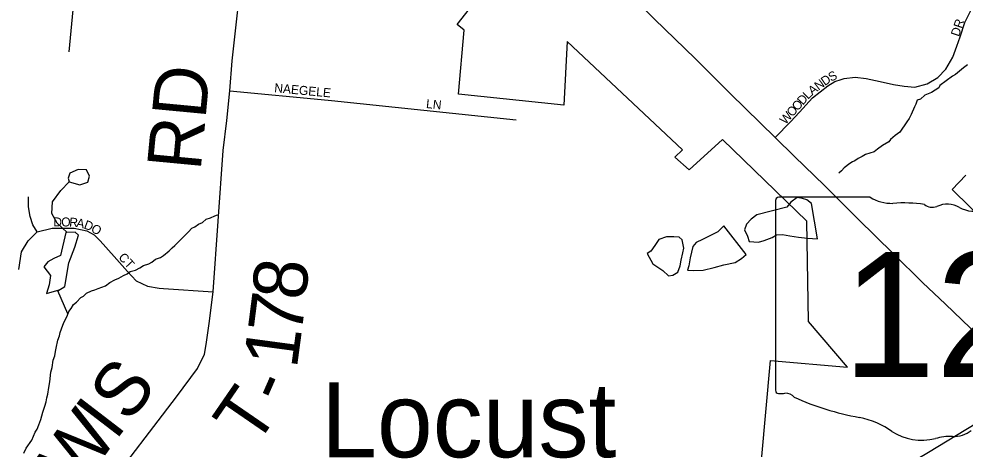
# Model space of a CAD drawing. Extents: x 1310247 to 1664935, y 235267 to 584339.
# Drawn here: x 1473990 to 1479257, y 379597 to 381993 of the extents above; entities that cross this region are included whole.
import ezdxf

# ---------------------------------------------------------------- set-up
doc = ezdxf.new("R2010")
doc.units = 0
for name, color, linetype in [('GM_X_City_Street', 7, 'Continuous'), ('GM_X_City_Street_Text', 7, 'Continuous'), ('GM_X_Corporation', 7, 'Continuous'), ('GM_X_Minor_Lake', 7, 'Continuous'), ('GM_X_Minor_River', 7, 'Continuous'), ('GM_X_State_Location', 7, 'Continuous'), ('GM_X_State_Route', 7, 'Continuous'), ('GM_X_State_Shield', 7, 'Continuous'), ('GM_X_Township', 7, 'Continuous'), ('GM_X_Township_Road', 7, 'Continuous'), ('GM_X_Township_Road_Text', 7, 'Continuous'), ('GM_X_Township_Subdivision', 7, 'Continuous'), ('GM_X_Township_Subdivision_Text', 7, 'Continuous'), ('GM_X_Unincorporated_Text', 7, 'Continuous')]:
    doc.layers.add(name, color=color, linetype=linetype)

msp = doc.modelspace()

# ---------------------------------------------------------------- linework, layer by layer
at = {"layer": 'GM_X_City_Street'}
for points in [[(1478566.8, 381655.1), (1478584.5, 381660.3), (1478644.9, 381668.1), (1478707.2, 381660.3), (1478785.2, 381644.7), (1478859.2, 381627.2), (1478917.7, 381617.4), (1478978.1, 381613.5), (1479046, 381630.4), (1479106.2, 381666.5), (1479151.1, 381713.5), (1479188.6, 381779.2), (1479212, 381841.6), (1479229.5, 381892.2), (1479256.8, 381972.1), (1479291.9, 382044.2), (1479293.5, 382047.8)], [(1478200.6, 381332.6), (1478285.1, 381419.2), (1478335, 381473.2), (1478407.1, 381553.1), (1478492.9, 381619.4), (1478531.9, 381644.7), (1478566.8, 381655.1)], [(1478596.3, 379279.6), (1478601.2, 379279.7), (1478636.9, 379286.5), (1478674, 379311.3), (1478744.1, 379370.1), (1478779.1, 379398.7), (1478813.6, 379428.8), (1478838.3, 379442.9), (1478864.4, 379462.4), (1478934.2, 379508.3), (1479054, 379580.4), (1479478.4, 379838.1), (1479631.8, 379914.8)]]:
    msp.add_lwpolyline(points, dxfattribs=at)
at = {"layer": 'GM_X_Corporation'}
for points in [[(1478124.7, 379534.7), (1478173.2, 380089.8), (1478602, 380052.3), (1478385, 380307.3), (1478376.8, 380865.5), (1477906.1, 381322), (1477721.2, 381152.1), (1477641.5, 381223.1), (1477683.5, 381263.7), (1477042.4, 381867.2), (1477023.9, 381512.8), (1476437.1, 381574.5), (1476468.2, 381930.2), (1476429.4, 381961.6), (1476792.6, 382426.7)], [(1479262.1, 381121.7), (1479185.2, 381042.2), (1479588.5, 380648)]]:
    msp.add_lwpolyline(points, dxfattribs=at)
at = {"layer": 'GM_X_Minor_Lake'}
for points in [[(1474365.6, 381152.5), (1474319.5, 381153.3), (1474273, 381134), (1474264.5, 381106.1), (1474270.1, 381085.9)], [(1474270.1, 381085.9), (1474328.1, 381068.8), (1474372.5, 381084.1), (1474383.1, 381116.1), (1474365.6, 381152.5)], [(1478436.5, 380767), (1478401.7, 380964.3), (1478376, 380984.8), (1478352, 380993.2), (1478322, 380997.8), (1478287.4, 380972.3), (1478264.9, 380944.5), (1478097.5, 380901.3), (1478067, 380877.7), (1478040.4, 380850.1), (1478029.8, 380818.1), (1478045.3, 380781.8), (1478054.8, 380753.5)], [(1474205.6, 380478.8), (1474246.1, 380502.2), (1474268.5, 380634.3), (1474300.1, 380722.1), (1474321.3, 380788), (1474303.5, 380804.3), (1474251.3, 380803.2), (1474221, 380675.3), (1474184.6, 380657.8), (1474150.1, 380640.4), (1474127.6, 380612.7)], [(1477913.8, 380840.2), (1477881.1, 380806.7), (1477840.6, 380787.3), (1477796, 380764), (1477759.6, 380746.5), (1477741.1, 380724.8), (1477726, 380662.8), (1477719.2, 380616.8), (1477712.8, 380592.8), (1477746.9, 380592.2), (1477799.1, 380593.3), (1477859.6, 380608.3), (1477914.1, 380623.5), (1477976.5, 380636.4), (1478013, 380657.9), (1478039.5, 380681.5)], [(1478039.5, 380681.5), (1477913.8, 380840.2)], [(1477605.9, 380562.5), (1477630, 380566.1), (1477658.4, 380581.7), (1477671, 380617.6), (1477677.6, 380649.6), (1477686.3, 380689.6), (1477690.8, 380715.6), (1477681.5, 380762), (1477665.7, 380776.3), (1477635.7, 380778.8), (1477595.5, 380779.5), (1477553.1, 380764.2)], [(1478054.8, 380753.5), (1478106.9, 380748.6), (1478139.2, 380758), (1478183.7, 380775.3), (1478208, 380791), (1478240.2, 380792.4), (1478282.2, 380783.7), (1478330.2, 380776.8), (1478380.4, 380772), (1478436.5, 380767)]]:
    msp.add_lwpolyline(points, dxfattribs=at)
at = {"layer": 'GM_X_Minor_River'}
for points in [[(1479271.4, 381736.1), (1479249.1, 381720.5), (1479204.3, 381683.1), (1479188.1, 381673.3), (1479116.9, 381622.4), (1479110.7, 381608.4), (1479070.1, 381583), (1479033.7, 381567.6), (1479009.3, 381545.9), (1478991.1, 381540.2), (1478982.7, 381518.3), (1478976.4, 381502.3), (1478957.6, 381460.5), (1478945.2, 381438.6), (1478932.8, 381418.7), (1478893.7, 381361.2), (1478867.3, 381343.5), (1478842.9, 381321.9), (1478832.6, 381308), (1478798.2, 381288.5), (1478769.7, 381266.9), (1478751.4, 381253.2), (1478703, 381238), (1478684.7, 381226.3), (1478662.4, 381214.6), (1478644.2, 381202.9), (1478630, 381197.1), (1478615.8, 381187.3), (1478583.3, 381163.8), (1478568.9, 381146), (1478554.7, 381134.1)], [(1474257.4, 380803.3), (1474202, 380854.2), (1474172.8, 380908.9), (1474175.9, 380973.1), (1474223.1, 381036.5), (1474270.1, 381085.9)], [(1474968.5, 380835.5), (1474988.8, 380849.2), (1475011.1, 380858.8), (1475031.5, 380876.5), (1475055.7, 380884.1), (1475080, 380895.8), (1475096.1, 380901.5)], [(1474017.9, 379574.7), (1474030.4, 379602.6), (1474061.2, 379646.3), (1474080, 379690.1), (1474090.4, 379708), (1474100.8, 379731.9), (1474111.4, 379761.9), (1474122.1, 379801.9), (1474134.7, 379835.8), (1474141.1, 379859.8), (1474145.5, 379881.8), (1474149.9, 379901.8), (1474156.5, 379939.8), (1474161.1, 379971.9), (1474168, 380026), (1474174.5, 380052), (1474181.2, 380092), (1474189.6, 380116), (1474194, 380140), (1474196.3, 380158.1), (1474207.1, 380204.1), (1474215.6, 380228), (1474219.9, 380246), (1474226.3, 380266), (1474238.9, 380301.9), (1474257.6, 380337.8), (1474268, 380363.7), (1474280.4, 380379.5), (1474292.8, 380401.4), (1474311.1, 380415.2), (1474333.6, 380440.9), (1474349.8, 380448.6), (1474366.1, 380464.4), (1474394.4, 380478), (1474412.6, 380483.7), (1474430.8, 380491.4), (1474471.2, 380506.8), (1474495.6, 380524.4), (1474523.9, 380540), (1474546.2, 380549.6), (1474572.5, 380563.2), (1474592.7, 380572.9), (1474609, 380586.7), (1474639.3, 380594.2), (1474663.6, 380605.8), (1474683.9, 380619.5), (1474712.1, 380629.1), (1474730.4, 380638.8), (1474750.7, 380654.5), (1474777, 380664.1), (1474795.2, 380675.8), (1474825.8, 380701.4), (1474842.1, 380717.2), (1474858.4, 380730.9), (1474876.7, 380748.7), (1474895.1, 380768.5), (1474933.9, 380805.9), (1474952.3, 380827.7), (1474968.5, 380835.5)], [(1477553.1, 380764.2), (1477530.4, 380730.5), (1477507.8, 380698.7), (1477487.5, 380687), (1477518.7, 380628.3), (1477552.4, 380605.6), (1477574.2, 380591.2), (1477605.9, 380562.5)], [(1474127.6, 380612.7), (1474164.9, 380563.8), (1474158, 380511.8), (1474143.1, 380463.8), (1474213, 380483.1)], [(1474262.7, 380350.4), (1474205.6, 380478.8)]]:
    msp.add_lwpolyline(points, dxfattribs=at)
at = {"layer": 'GM_X_State_Route'}
msp.add_lwpolyline([(1477488.7, 382030.9), (1477528.2, 381991.6), (1477754.3, 381771.4), (1477951.1, 381574.6), (1478200.6, 381332.6), (1478307.7, 381225.7), (1478475.3, 381064), (1478660.5, 380878.8), (1478859.2, 380683.9), (1479019.7, 380524.4), (1479149.1, 380403.4), (1479378.6, 380182.2), (1479559.1, 379991.5)], dxfattribs=at)
at = {"layer": 'GM_X_State_Shield'}
for p, q in [((1478202.7, 380981.1), (1478202.7, 379924.4)), ((1478729.4, 380999.3), (1478219.8, 380999.3))]:
    msp.add_line(p, q, dxfattribs=at)
for centre, major_axis, start_param, end_param in [((1478222.6, 380983.3), (20.2, 0), 1.712693, 3.28349), ((1478850.8, 381121.9), (195.5, 0), 4.042523, 4.731795), ((1478915.7, 380406), (702, 0), 1.404758, 1.657858), ((1479075, 380988.8), (56.4, 0), 3.836095, 5.185415), ((1479157.8, 380866.7), (117.3, 0), 0.950623, 2.079405), ((1479309.2, 381034.2), (141.1, 0), 4.081561, 5.145723), ((1478222.8, 379922.1), (20.3, 0), 3.00124, 4.508301), ((1478225.9, 380030.2), (155.2, 0), 4.665946, 4.897461), ((1478257.6, 379863.5), (56, 0), 0.519207, 1.627899), ((1478964.2, 380812.8), (1332.7, 0), 4.195997, 4.488961), ((1478566.9, 379449.7), (417, 0), 0.823519, 1.323587), ((1479017.9, 379858.2), (264.6, 0), 4.026481, 4.996735), ((1479190.1, 379779.1), (141, 0), 4.691044, 5.507374), ((1479170.8, 379492.9), (217.4, 0), 1.495662, 1.94098)]:
    msp.add_ellipse(centre, major_axis=major_axis, ratio=0.8, start_param=start_param, end_param=end_param, dxfattribs=at)
at = {"layer": 'GM_X_Township'}
for points in [[(1479378.6, 380182.2), (1479149.1, 380403.4), (1479019.7, 380524.4), (1478859.3, 380683.9), (1478660.5, 380878.8), (1478475.3, 381064), (1478307.7, 381225.7), (1478200.6, 381332.6), (1477951.1, 381574.6), (1477754.2, 381771.4), (1477528.2, 381991.6), (1477383.4, 382135.6)], [(1477383.4, 382135.6), (1477528.2, 381991.6), (1477754.2, 381771.4), (1477951.1, 381574.6), (1478200.6, 381332.6), (1478307.7, 381225.7), (1478475.3, 381064), (1478660.5, 380878.8), (1478859.3, 380683.9), (1479019.7, 380524.4), (1479149.1, 380403.4), (1479378.6, 380182.2)]]:
    msp.add_lwpolyline(points, dxfattribs=at)
at = {"layer": 'GM_X_Township_Road'}
msp.add_lwpolyline([(1474414.3, 379292.2), (1474414.3, 379292.2), (1474463.8, 379361.3), (1474866.7, 379886.9), (1474983.5, 380045.4), (1475023.1, 380124.7), (1475031.5, 380178.9), (1475048.2, 380295.7), (1475071.1, 380473), (1475127.4, 381259.4), (1475146.4, 381427), (1475164.2, 381592.2), (1475177.1, 381759), (1475238.4, 382310.7), (1475299.6, 382891), (1475330.3, 383123.9), (1475336.4, 383279.2), (1475348.7, 383452.9), (1475352.7, 383737.9)], dxfattribs=at)
at = {"layer": 'GM_X_Township_Subdivision'}
for points in [[(1474269.8, 381810.2), (1474295.1, 382082.6), (1474336.4, 382527), (1474386.6, 382989.9), (1474414.9, 383236.9), (1474422.5, 383397.8), (1474408.8, 383485.9), (1474388.9, 383560.7)], [(1475164.2, 381592.2), (1475711.1, 381540.6), (1475730, 381538.6)], [(1475730, 381538.6), (1476757.7, 381431)], [(1474092.2, 380806.2), (1474066.4, 380845.9), (1474051.8, 380892.9), (1474043.4, 380946.1), (1474043.4, 381002.1)], [(1473989.7, 380596.2), (1474004.8, 380694.7), (1474040.7, 380757.4), (1474092.2, 380806.2), (1474175, 380826.9), (1474296.5, 380828), (1474367, 380812.9), (1474408.4, 380789.4), (1474442.6, 380756.3), (1474520, 380668.9), (1474593.3, 380585.3), (1474643.2, 380534), (1474704.8, 380504.7), (1474770.8, 380492.9), (1474794.2, 380491.4)], [(1474794.2, 380491.4), (1475071.1, 380473)]]:
    msp.add_lwpolyline(points, dxfattribs=at)

# ---------------------------------------------------------------- texts
at = {"layer": 'GM_X_City_Street_Text'}
for s, rotation, p in [('DR', 71.5614, (1479223.7, 381890.8)), ('S', 26.785, (1478511, 381642.3)), ('N', 36.6557, (1478441.5, 381592.2)), ('D', 34.6661, (1478476.4, 381618.2)), ('A', 37.8098, (1478406.9, 381565.4)), ('O', 48.2938, (1478324.9, 381476.8)), ('D', 48.2938, (1478354.2, 381509.7)), ('L', 44.1501, (1478382.8, 381541.8)), ('O', 48.2938, (1478295.6, 381444)), ('W', 48.2952, (1478257.6, 381401.3))]:
    msp.add_text(s, height=50, rotation=rotation, dxfattribs=at).set_placement(p)
at = {"layer": 'GM_X_State_Location'}
for s in ['s', 'r']:
    msp.add_text(s, height=1, dxfattribs=at).set_placement((1479053.2, 380382.5))
msp.add_text('125', height=1, rotation=0, dxfattribs=at).set_placement((1478700.2, 380309.7))
at = {"layer": 'GM_X_State_Shield'}
msp.add_text('125', height=696.1, dxfattribs=at).set_placement((1478575.9, 379999))
at = {"layer": 'GM_X_Township_Road_Text'}
for s, rotation, p in [('RD', 84.5897, (1475000.8, 381142)), ('8', 84.8493, (1475585.9, 380421)), ('7', 82.718, (1475561.2, 380225.6)), ('1', 82.3391, (1475536.3, 380040.3)), ('S', 52.4563, (1474601.4, 379736.1)), ('T', 55.4767, (1475304.8, 379600.9)), ('-', 66.2436, (1475461.8, 379839.4)), ('I', 52.4838, (1474526.4, 379638.4)), ('W', 53.4366, (1474320.2, 379360.3))]:
    msp.add_text(s, height=300, rotation=rotation, dxfattribs=at).set_placement(p)
at = {"layer": 'GM_X_Township_Subdivision_Text'}
for s, rotation, p in [('NAEGELE', 354.644, (1475409.9, 381584.8)), ('LN', 353.9946, (1476254.8, 381496.8)), ('D', 359.8907, (1474181.4, 380836.9)), ('O', 359.8688, (1474225.4, 380836.8)), ('R', 355.8677, (1474268.5, 380836.7)), ('A', 349.6717, (1474306.5, 380834)), ('D', 339.5744, (1474347.6, 380826.8)), ('O', 327.383, (1474386.3, 380812.7)), ('CT', 312.7017, (1474540.4, 380662.2))]:
    msp.add_text(s, height=50, rotation=rotation, dxfattribs=at).set_placement(p)
at = {"layer": 'GM_X_Unincorporated_Text'}
msp.add_text('Locust', height=417, rotation=0, dxfattribs=at).set_placement((1475673, 379551.2))

doc.saveas('drawing.dxf')
